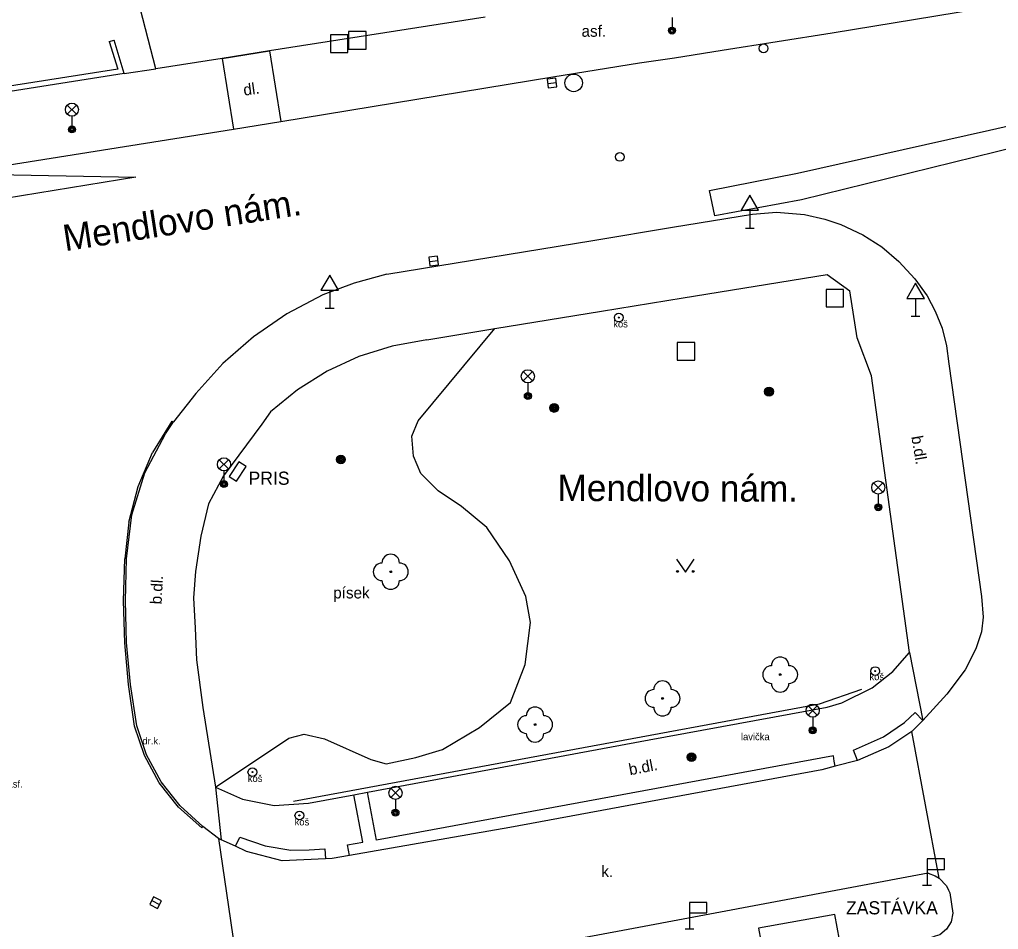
# Model space of a CAD drawing. Extents: x -600309 to -598967, y -1161267 to -1160292.
# Drawn here: x -599307.7 to -599251.9, y -1161176.1 to -1161124.2 of the extents above; entities that cross this region are included whole.
import ezdxf

# ---------------------------------------------------------------- set-up
doc = ezdxf.new("R2010")
doc.units = 0
for name, color, linetype in [('Level 10', 7, 'Continuous'), ('Level 11', 7, 'Continuous'), ('Level 22', 7, 'Continuous'), ('Level 24', 7, 'Continuous'), ('Level 25', 7, 'Continuous'), ('Level 26', 7, 'Continuous'), ('Level 27', 7, 'Continuous'), ('Level 28', 7, 'Continuous'), ('Level 33', 7, 'Continuous'), ('Level 34', 7, 'Continuous'), ('Level 36', 7, 'Continuous'), ('Level 40', 7, 'Continuous'), ('Level 41', 7, 'Continuous'), ('Level 42', 7, 'Continuous'), ('Level 49', 7, 'Continuous'), ('Level 5', 7, 'Continuous'), ('Level 7', 7, 'Continuous'), ('Level 8', 7, 'Continuous'), ('Level 9', 7, 'Continuous')]:
    doc.layers.add(name, color=color, linetype=linetype)

msp = doc.modelspace()

# ---------------------------------------------------------------- linework, layer by layer
at = {"layer": 'Level 10'}
for points in [[(-599292.8, -1161130.01), (-599277.296, -1161127.4689), (-599272.36, -1161126.6599), (-599270.36, -1161126.38), (-599267.65, -1161125.94), (-599261.36, -1161124.96), (-599249.55, -1161122.99)], [(-599295.51, -1161130.45), (-599292.8, -1161130.01)], [(-599318.82, -1161134.1599), (-599295.51, -1161130.45)], [(-599286.77, -1161138.7199), (-599275.0138, -1161136.7859), (-599270.48, -1161136.04), (-599265.9099, -1161135.3)], [(-599265.9099, -1161135.3), (-599264.55, -1161135.18), (-599262.95, -1161135.31), (-599261.79, -1161135.58), (-599260.87, -1161135.89), (-599259.62, -1161136.4699), (-599258.53, -1161137.15), (-599257.57, -1161137.99), (-599256.6599, -1161138.98), (-599255.95, -1161139.94), (-599255.49, -1161140.83), (-599255.1, -1161141.79), (-599254.85, -1161142.79)], [(-599286.77, -1161138.7199), (-599288.62, -1161139.23), (-599290.42, -1161139.9), (-599292.4699, -1161140.9699), (-599294.37, -1161142.28), (-599296.11, -1161143.8), (-599297.65, -1161145.52), (-599298.92, -1161147.14)], [(-599254.85, -1161142.79), (-599254.71, -1161143.83), (-599252.86, -1161157.09), (-599252.75, -1161158.27)], [(-599299.39, -1161147.82), (-599298.92, -1161147.14)], [(-599301.6, -1161154.94), (-599301.31, -1161152.44), (-599300.56, -1161150.04), (-599299.39, -1161147.82)], [(-599301.02, -1161164.47), (-599301.38, -1161162.11), (-599301.6, -1161159.72), (-599301.67, -1161157.33), (-599301.6, -1161154.94)], [(-599252.75, -1161158.27), (-599252.86, -1161159.1), (-599253.1707, -1161160.0725), (-599253.78, -1161161.26), (-599254.8343, -1161162.6477), (-599256.2, -1161164.16)], [(-599256.2, -1161164.1599), (-599256.83, -1161164.78)], [(-599297.26, -1161170.21), (-599298.55, -1161169.03), (-599299.63, -1161167.66), (-599300.46, -1161166.12), (-599301.02, -1161164.47)], [(-599256.83, -1161164.78), (-599258.13, -1161165.6599), (-599259.93, -1161166.44)], [(-599259.93, -1161166.44), (-599261.19, -1161166.77)], [(-599261.19, -1161166.77), (-599261.95, -1161166.9699), (-599279.74, -1161170.26), (-599288.9, -1161171.86)], [(-599296.37, -1161170.88), (-599297.26, -1161170.21)], [(-599296.21, -1161170.96), (-599296.37, -1161170.88)], [(-599295.4, -1161171.33), (-599296.21, -1161170.96)], [(-599290.26, -1161172.05), (-599292.73, -1161172.1599), (-599294.77, -1161171.62), (-599295.4, -1161171.33)], [(-599289.88, -1161172.03), (-599290.26, -1161172.05)], [(-599288.9, -1161171.86), (-599289.88, -1161172.03)], [(-599255.9, -1161172.87), (-599273.3, -1161176.12), (-599286.98, -1161178.67), (-599292.7, -1161179.73)], [(-599255.9, -1161172.87), (-599255.49, -1161173.01), (-599255.27, -1161173.14)], [(-599255.27, -1161173.14), (-599254.84, -1161173.59), (-599254.73, -1161173.83), (-599254.65, -1161173.99)], [(-599254.65, -1161173.99), (-599254.48, -1161175.14)], [(-599254.48, -1161175.14), (-599254.58, -1161175.63), (-599254.84, -1161176.06), (-599255.23, -1161176.37), (-599255.5, -1161176.46), (-599255.71, -1161176.53)]]:
    msp.add_lwpolyline(points, dxfattribs=at)
at = {"layer": 'Level 11'}
for points in [[(-599302.6, -1161125.45), (-599302.31, -1161125.37)], [(-599296.15, -1161126.42), (-599295.51, -1161130.45)], [(-599293.45, -1161125.99), (-599292.8, -1161130.01)], [(-599242.61, -1161128.29), (-599242.4099, -1161129.31), (-599251.99, -1161131.74), (-599263.11, -1161134.48), (-599268.05, -1161135.38), (-599268.36, -1161133.94), (-599263.35, -1161132.96), (-599252.39, -1161130.5), (-599242.61, -1161128.29)], [(-599310.05, -1161133.02), (-599301.07, -1161133.19), (-599320.6599, -1161136.37), (-599321.0349, -1161136.422), (-599322.03, -1161136.56), (-599324.4099, -1161136.61), (-599327.04, -1161136.38), (-599329.8, -1161135.77), (-599332.23, -1161134.94), (-599333.3433, -1161134.5383), (-599335.53, -1161133.75), (-599338.9699, -1161132.08), (-599341.44, -1161130.54)], [(-599280.61, -1161141.82), (-599274.52, -1161140.82), (-599269.86, -1161140.06), (-599261.6599, -1161138.73), (-599260.36, -1161139.6599)], [(-599256.95, -1161160.29), (-599259.13, -1161144.5), (-599259.95, -1161142.35), (-599260.36, -1161139.6599)], [(-599296.53, -1161167.95), (-599292.36, -1161165.1599), (-599291.48, -1161164.94), (-599290.32, -1161165.2), (-599287.68, -1161166.38), (-599286.8, -1161166.63), (-599285.1, -1161166.26), (-599283.58, -1161165.82), (-599281.4699, -1161164.55), (-599279.71, -1161163.14), (-599278.87, -1161160.96), (-599278.57, -1161158.58), (-599278.84, -1161157.08), (-599279.76, -1161155.06), (-599281.07, -1161153.15), (-599282.51, -1161151.95), (-599283.83, -1161151.06), (-599284.82, -1161150.08), (-599285.24, -1161149.09), (-599285.33, -1161147.95), (-599284.98, -1161147.08), (-599280.61, -1161141.82)], [(-599284.49, -1161142.45), (-599280.61, -1161141.82)], [(-599284.49, -1161142.45), (-599286.45, -1161142.81), (-599288.36, -1161143.4099), (-599290.17, -1161144.25), (-599291.86, -1161145.31), (-599293.4, -1161146.57), (-599293.9, -1161147.27), (-599296.08, -1161150.21), (-599296.93, -1161151.8)], [(-599299.02, -1161147.09), (-599300.12, -1161148.88)], [(-599299.02, -1161147.09), (-599298.92, -1161147.14)], [(-599301.48, -1161152.86), (-599300.94, -1161150.82), (-599300.12, -1161148.88)], [(-599296.93, -1161151.8), (-599297.3729, -1161153.6433), (-599297.68, -1161155.67), (-599297.7783, -1161157.1697), (-599297.7, -1161158.9), (-599297.6161, -1161160.696), (-599297.2513, -1161163.4117), (-599296.53, -1161167.95)], [(-599301.48, -1161152.86), (-599301.7, -1161154.95)], [(-599301.15, -1161164.48), (-599301.49, -1161162.11), (-599301.7, -1161159.73), (-599301.77, -1161157.34), (-599301.7, -1161154.95)], [(-599287.86, -1161168.25), (-599271.81, -1161165.26), (-599261.6599, -1161163.4), (-599260.81, -1161163.15), (-599259.09, -1161162.3), (-599257.9099, -1161161.36), (-599256.95, -1161160.29)], [(-599256.95, -1161160.29), (-599256.2, -1161164.1599)], [(-599259.93, -1161166.44), (-599260.1599, -1161165.84), (-599258.44, -1161165.09), (-599257.24, -1161164.28), (-599256.64, -1161163.7), (-599256.2, -1161164.1599)], [(-599297.32, -1161170.28), (-599298.64, -1161169.1), (-599299.74, -1161167.71), (-599300.58, -1161166.16), (-599301.15, -1161164.48)], [(-599255.27, -1161173.14), (-599256.83, -1161164.78)], [(-599261.19, -1161166.77), (-599261.25, -1161166.47), (-599261.3, -1161166.17), (-599287.35, -1161170.98), (-599287.86, -1161168.25)], [(-599296.53, -1161167.95), (-599294.99, -1161168.65), (-599293.18, -1161169.01), (-599291.23, -1161168.87), (-599288.64, -1161168.39)], [(-599296.53, -1161167.95), (-599296.21, -1161170.96)], [(-599288.64, -1161168.39), (-599287.86, -1161168.25)], [(-599288.9, -1161171.86), (-599289, -1161171.24), (-599288.13, -1161171.1), (-599288.64, -1161168.39)], [(-599297.32, -1161170.28), (-599297.26, -1161170.21)], [(-599296.37, -1161170.88), (-599294.9699, -1161180.36), (-599294.78, -1161181.35), (-599293.98, -1161182.31)], [(-599295.4, -1161171.33), (-599295.15, -1161170.8), (-599293.7, -1161171.31), (-599292.24, -1161171.55), (-599291.2, -1161171.54), (-599290.29, -1161171.4699), (-599290.26, -1161172.05)], [(-599265.56, -1161176), (-599265.3, -1161177.45), (-599260.95, -1161176.67), (-599261.21, -1161175.2199), (-599265.56, -1161176)]]:
    msp.add_lwpolyline(points, dxfattribs=at)
at = {"layer": 'Level 22'}
for centre in [(-599286.54, -1161155.68), (-599264.33, -1161161.54), (-599271.04, -1161162.9), (-599278.31, -1161164.39)]:
    msp.add_circle(centre, 0.05, dxfattribs=at)
for centre, start, end in [((-599286.54, -1161155.18), 0, 180), ((-599287.04, -1161155.68), 90, 270), ((-599286.04, -1161155.68), 270, 90), ((-599286.54, -1161156.18), 180, 0), ((-599264.83, -1161161.54), 90, 270), ((-599264.33, -1161161.04), 0, 180), ((-599263.83, -1161161.54), 270, 90), ((-599271.04, -1161162.4), 0, 180), ((-599264.33, -1161162.04), 180, 0), ((-599271.54, -1161162.9), 90, 270), ((-599270.54, -1161162.9), 270, 90), ((-599278.31, -1161163.89), 0, 180), ((-599271.04, -1161163.4), 180, 0), ((-599278.81, -1161164.39), 90, 270), ((-599277.81, -1161164.39), 270, 90), ((-599278.31, -1161164.89), 180, 0)]:
    msp.add_arc(centre, 0.5, start, end, dxfattribs=at)
at = {"layer": 'Level 24'}
msp.add_lwpolyline([(-599295.329, -1161150.5159), (-599294.7899, -1161149.6736), (-599295.211, -1161149.4041), (-599295.7501, -1161150.2464)], close=True, dxfattribs=at)
at = {"layer": 'Level 25'}
for centre, radius in [((-599273.54, -1161141.19), 0.25), ((-599273.54, -1161141.19), 0.0303), ((-599264.9699, -1161145.4099), 0.25), ((-599264.9699, -1161145.4099), 0.2), ((-599264.9699, -1161145.4099), 0.15), ((-599264.9699, -1161145.4099), 0.1), ((-599264.9699, -1161145.4099), 0.05), ((-599277.2199, -1161146.34), 0.25), ((-599277.2199, -1161146.34), 0.2), ((-599277.2199, -1161146.34), 0.15), ((-599277.2199, -1161146.34), 0.1), ((-599277.2199, -1161146.34), 0.05), ((-599289.38, -1161149.28), 0.25), ((-599289.38, -1161149.28), 0.2), ((-599289.38, -1161149.28), 0.15), ((-599289.38, -1161149.28), 0.1), ((-599289.38, -1161149.28), 0.05), ((-599258.91, -1161161.34), 0.25), ((-599258.91, -1161161.34), 0.0303), ((-599269.39, -1161166.25), 0.25), ((-599269.39, -1161166.25), 0.2), ((-599269.39, -1161166.25), 0.15), ((-599269.39, -1161166.25), 0.1), ((-599269.39, -1161166.25), 0.05), ((-599294.43, -1161167.1), 0.25), ((-599294.43, -1161167.1), 0.0303), ((-599291.75, -1161169.57), 0.25), ((-599291.75, -1161169.57), 0.0303)]:
    msp.add_circle(centre, radius, dxfattribs=at)
at = {"layer": 'Level 26'}
for points in [[(-599289.98, -1161126.07), (-599288.98, -1161126.07), (-599288.98, -1161125.07), (-599289.98, -1161125.07)], [(-599288.95, -1161125.88), (-599287.95, -1161125.88), (-599287.95, -1161124.88), (-599288.95, -1161124.88)], [(-599261.7199, -1161140.58), (-599260.7199, -1161140.58), (-599260.7199, -1161139.58), (-599261.7199, -1161139.58)], [(-599270.2, -1161143.61), (-599269.2, -1161143.61), (-599269.2, -1161142.61), (-599270.2, -1161142.61)]]:
    msp.add_lwpolyline(points, close=True, dxfattribs=at)
at = {"layer": 'Level 27'}
for p, q in [((-599277.5884, -1161127.8483), (-599277.0916, -1161127.7917)), ((-599284.3384, -1161137.9883), (-599283.8416, -1161137.9317)), ((-599300.1727, -1161174.4263), (-599299.7273, -1161174.6537))]:
    msp.add_line(p, q, dxfattribs=at)
for points in [[(-599277.56, -1161128.0967), (-599277.0633, -1161128.04), (-599277.12, -1161127.5433), (-599277.6167, -1161127.6)], [(-599284.31, -1161138.2367), (-599283.8133, -1161138.18), (-599283.87, -1161137.6833), (-599284.3667, -1161137.74)], [(-599300.2863, -1161174.649), (-599299.841, -1161174.8763), (-599299.6137, -1161174.431), (-599300.059, -1161174.2037)]]:
    msp.add_lwpolyline(points, close=True, dxfattribs=at)
msp.add_circle((-599276.11, -1161127.81), 0.5, dxfattribs=at)
at = {"layer": 'Level 28'}
for centre in [(-599265.28, -1161125.84), (-599273.48, -1161132.03)]:
    msp.add_circle(centre, 0.25, dxfattribs=at)
at = {"layer": 'Level 33'}
for p, q in [((-599270.5, -1161124.08), (-599270.5, -1161124.83)), ((-599304.9849, -1161129.6), (-599304.4549, -1161129.07)), ((-599304.9849, -1161129.07), (-599304.4549, -1161129.6)), ((-599304.7199, -1161129.71), (-599304.7199, -1161130.46)), ((-599278.9849, -1161144.7999), (-599278.4549, -1161144.2699)), ((-599278.9849, -1161144.2699), (-599278.4549, -1161144.7999)), ((-599278.7199, -1161144.9099), (-599278.7199, -1161145.6599)), ((-599296.315, -1161149.82), (-599295.785, -1161149.29)), ((-599296.315, -1161149.29), (-599295.785, -1161149.82)), ((-599296.05, -1161149.93), (-599296.05, -1161150.68)), ((-599259.005, -1161151.14), (-599258.475, -1161150.61)), ((-599259.005, -1161150.61), (-599258.475, -1161151.14)), ((-599258.74, -1161151.25), (-599258.74, -1161152)), ((-599262.745, -1161163.8599), (-599262.215, -1161163.3299)), ((-599262.745, -1161163.3299), (-599262.215, -1161163.8599)), ((-599262.48, -1161163.9699), (-599262.48, -1161164.7199)), ((-599286.535, -1161168.5499), (-599286.005, -1161168.0199)), ((-599286.535, -1161168.0199), (-599286.005, -1161168.5499)), ((-599286.27, -1161168.6599), (-599286.27, -1161169.4099))]:
    msp.add_line(p, q, dxfattribs=at)
for centre, radius in [((-599270.5, -1161124.83), 0.2), ((-599270.5, -1161124.83), 0.1445), ((-599270.5, -1161124.83), 0.0876), ((-599304.7199, -1161129.335), 0.375), ((-599304.7199, -1161130.46), 0.2), ((-599304.7199, -1161130.46), 0.1445), ((-599304.7199, -1161130.46), 0.0876), ((-599278.7199, -1161144.5349), 0.375), ((-599278.7199, -1161145.6599), 0.2), ((-599278.7199, -1161145.6599), 0.1445), ((-599278.7199, -1161145.6599), 0.0876), ((-599296.05, -1161149.555), 0.375), ((-599296.05, -1161150.68), 0.2), ((-599296.05, -1161150.68), 0.1445), ((-599296.05, -1161150.68), 0.0876), ((-599258.74, -1161150.875), 0.375), ((-599258.74, -1161152), 0.2), ((-599258.74, -1161152), 0.1445), ((-599258.74, -1161152), 0.0876), ((-599262.48, -1161163.5949), 0.375), ((-599262.48, -1161164.7199), 0.2), ((-599262.48, -1161164.7199), 0.1445), ((-599262.48, -1161164.7199), 0.0876), ((-599286.27, -1161168.2849), 0.375), ((-599286.27, -1161169.4099), 0.2), ((-599286.27, -1161169.4099), 0.1445), ((-599286.27, -1161169.4099), 0.0876)]:
    msp.add_circle(centre, radius, dxfattribs=at)
at = {"layer": 'Level 34'}
for p, q in [((-599266.06, -1161135.072), (-599266.06, -1161136.09)), ((-599266.31, -1161136.09), (-599265.81, -1161136.09)), ((-599290.02, -1161139.632), (-599290.02, -1161140.65)), ((-599256.61, -1161140.092), (-599256.61, -1161141.11)), ((-599290.27, -1161140.65), (-599289.77, -1161140.65)), ((-599256.86, -1161141.11), (-599256.36, -1161141.11)), ((-599255.96, -1161172.65), (-599255.96, -1161173.55)), ((-599256.21, -1161173.55), (-599255.71, -1161173.55)), ((-599269.51, -1161175.13), (-599269.51, -1161176.03)), ((-599269.76, -1161176.03), (-599269.26, -1161176.03))]:
    msp.add_line(p, q, dxfattribs=at)
for points in [[(-599266.56, -1161135.072), (-599265.56, -1161135.072), (-599266.06, -1161134.206)], [(-599290.52, -1161139.632), (-599289.52, -1161139.632), (-599290.02, -1161138.766)], [(-599257.11, -1161140.092), (-599256.11, -1161140.092), (-599256.61, -1161139.226)], [(-599255.96, -1161172.65), (-599254.96, -1161172.65), (-599254.96, -1161172.05), (-599255.96, -1161172.05)], [(-599269.51, -1161175.13), (-599268.51, -1161175.13), (-599268.51, -1161174.53), (-599269.51, -1161174.53)]]:
    msp.add_lwpolyline(points, close=True, dxfattribs=at)
at = {"layer": 'Level 36'}
msp.add_lwpolyline([(-599270.24, -1161154.96), (-599269.74, -1161155.71), (-599269.24, -1161154.96)], dxfattribs=at)
for centre in [(-599270.1902, -1161155.6598), (-599269.2908, -1161155.6598)]:
    msp.add_circle(centre, 0.05, dxfattribs=at)
at = {"layer": 'Level 5'}
for points in [[(-599299.93, -1161127.01), (-599300.9699, -1161123.01)], [(-599281.1599, -1161124.07), (-599293.45, -1161125.99)], [(-599296.15, -1161126.42), (-599299.93, -1161127.01)], [(-599293.45, -1161125.99), (-599296.15, -1161126.42)]]:
    msp.add_lwpolyline(points, dxfattribs=at)
at = {"layer": 'Level 7'}
for points in [[(-599302.6, -1161125.45), (-599302.1, -1161127.03), (-599322.23, -1161130.19)], [(-599301.75, -1161127.28), (-599302.31, -1161125.37)], [(-599301.75, -1161127.28), (-599320.3, -1161130.2), (-599326.18, -1161131.12), (-599336.3, -1161127.44), (-599337.4099, -1161126.2)]]:
    msp.add_lwpolyline(points, dxfattribs=at)
at = {"layer": 'Level 8'}
for points in [[(-599296.15, -1161126.42), (-599293.45, -1161125.99)], [(-599301.75, -1161127.28), (-599299.93, -1161127.01)]]:
    msp.add_lwpolyline(points, dxfattribs=at)
at = {"layer": 'Level 9'}
msp.add_lwpolyline([(-599292.08, -1161168.76), (-599262.1, -1161163.21), (-599259.67, -1161162.37)], dxfattribs=at)

# ---------------------------------------------------------------- texts
at = {"layer": 'Level 40'}
for s, height, p in [('asf.', 0.65, (-599275.6599, -1161125.18)), ('písek', 0.65, (-599289.82, -1161157.2)), ('dr.k.', 0.4, (-599300.7, -1161165.52)), ('asf.', 0.4, (-599308.39, -1161167.98)), ('k. ', 0.65, (-599274.53, -1161173.08))]:
    msp.add_text(s, height=height, dxfattribs=at).set_placement(p)
for s, rotation, p in [('dl.', 7.88, (-599294.9, -1161128.54)), ('b.dl.', 279.72, (-599256.86, -1161147.98)), ('b.dl.', 86.87, (-599299.61, -1161157.55)), ('b.dl.', 10.83, (-599272.9, -1161167.28))]:
    msp.add_text(s, height=0.65, rotation=rotation, dxfattribs=at).set_placement(p)
at = {"layer": 'Level 41'}
for s, p in [('PRIS', (-599294.65, -1161150.7199)), ('ZASTÁVKA', (-599260.58, -1161175.21))]:
    msp.add_text(s, height=0.75, dxfattribs=at).set_placement(p)
at = {"layer": 'Level 42'}
for s, p in [('koš', (-599273.85, -1161141.75)), ('koš', (-599259.24, -1161161.86)), ('lavička', (-599266.57, -1161165.28)), ('koš', (-599294.69, -1161167.66)), ('koš', (-599292.02, -1161170.14))]:
    msp.add_text(s, height=0.4, dxfattribs=at).set_placement(p)
at = {"layer": 'Level 49'}
for rotation, p in [(8.75, (-599305.11, -1161137.4099)), (359.79, (-599277.03, -1161151.64))]:
    msp.add_text('Mendlovo nám.', height=1.5, rotation=rotation, dxfattribs=at).set_placement(p)

doc.saveas('drawing.dxf')
